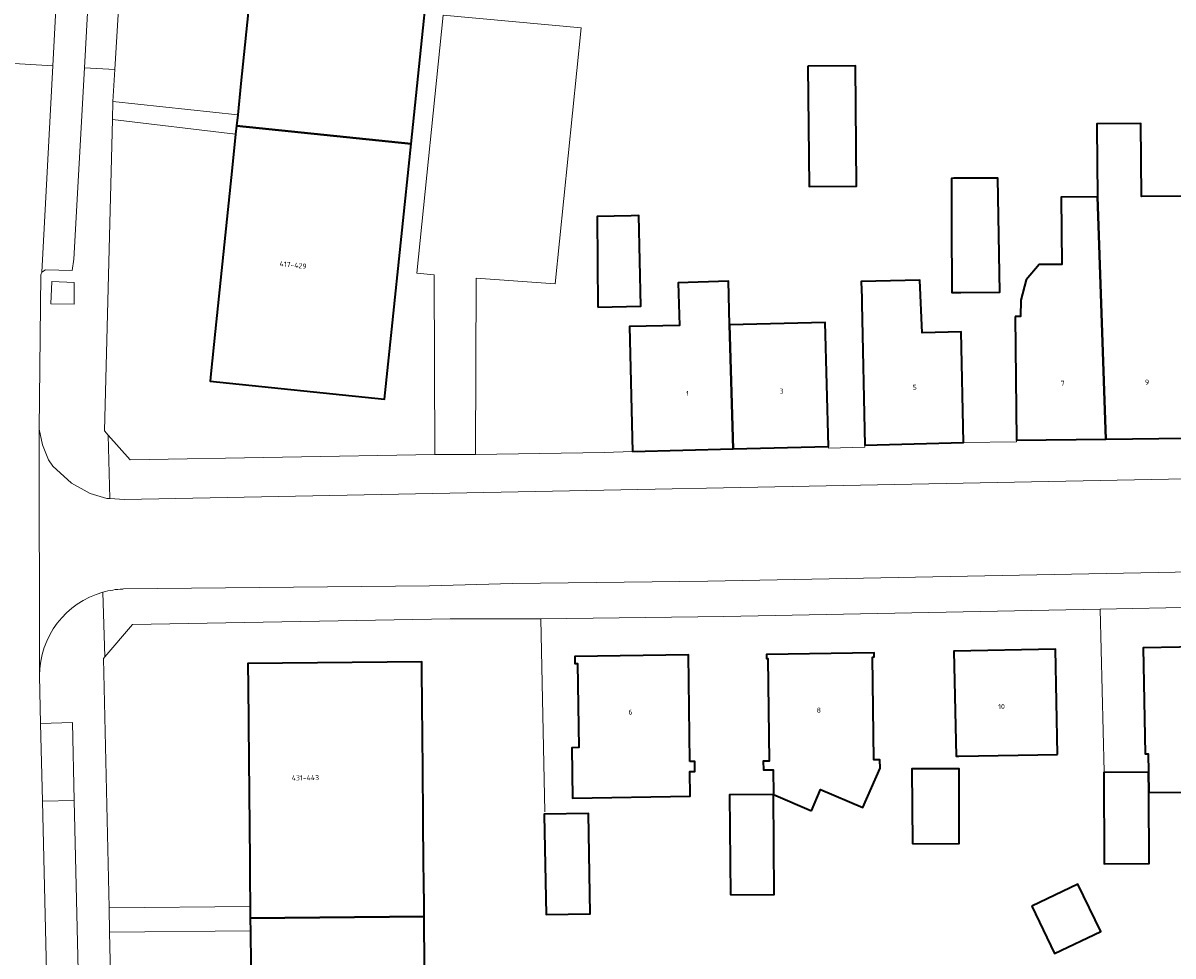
# Model space of a CAD drawing. Header units: metres. Extents: x 197700 to 204338, y 317132 to 325229.
# Tile 1045 of 1056: x 199121 to 199203, y 322093 to 322159. Entities that reach past the tile are written whole.
import ezdxf
from ezdxf.enums import TextEntityAlignment as Align

# ---------------------------------------------------------------- set-up
doc = ezdxf.new("R2010")
doc.units = ezdxf.units.M
for name, color, linetype, lineweight in [('B-WE-GR-BEPLANTING_CULTUUR_BODEMBEDEKKER-GV', 90, 'Continuous', 18), ('B-WE-GR-GROENVOORZIENING-GV', 80, 'Continuous', 18), ('B-WE-IE-TERREINAFSCHEIDING_KUNSTMATIG_HEKWERK-G', 20, 'IE-TERREINAFSCHEIDING-KUNSTMATIG', 18), ('B-WE-OG-BEBOUWING-GV', 7, 'Continuous', 35), ('B-WE-OG-BEBOUWING-T18', 10, 'Continuous', 18), ('B-WE-OG-TERREIN_ERF-GV', 7, 'Continuous', 18), ('B-WE-VH-VERHARDING_ASFALT-GV', 252, 'Continuous', 18), ('B-WE-VH-VERHARDING_BETONSTRAATSTEEN-GV', 252, 'Continuous', 18), ('B-WE-VH-VERHARDING_STRAATBAKSTEEN-GV', 252, 'Continuous', 18), ('B-WE-VH-VERHARDING_TEGEL-GV', 252, 'Continuous', 18)]:
    doc.layers.add(name, color=color, linetype=linetype, lineweight=lineweight)
doc.styles.add('NLCS-ISO-M200-T18', font='NLCS-ISO.ttf', dxfattribs={"height": 0.36})
doc.linetypes.add('IE-TERREINAFSCHEIDING-KUNSTMATIG', pattern='A,4,[82,NLCS.SHX,S=0.75,R=90,X=0,Y=0],4,-2', length=10)

msp = doc.modelspace()

# ---------------------------------------------------------------- linework, layer by layer
at = {"layer": 'B-WE-GR-BEPLANTING_CULTUUR_BODEMBEDEKKER-GV'}
msp.add_lwpolyline([(199123.079, 322139.477), (199124.737, 322139.456), (199124.752, 322140.993), (199123.152, 322141.047)], close=True, dxfattribs=at)
at = {"layer": 'B-WE-GR-GROENVOORZIENING-GV'}
msp.add_lwpolyline([(199122.37, 322109.719), (199122.497, 322104.226), (199124.751, 322104.26), (199124.615, 322109.791)], close=True, dxfattribs=at)
at = {"layer": 'B-WE-IE-TERREINAFSCHEIDING_KUNSTMATIG_HEKWERK-G'}
for points in [[(199197.455, 322117.836), (199197.75, 322106.289)], [(199157.814, 322117.149), (199158.095, 322103.455)]]:
    msp.add_lwpolyline(points, dxfattribs=at)
at = {"layer": 'B-WE-OG-BEBOUWING-GV'}
for points in [[(199136.252, 322152.085), (199148.623, 322150.805), (199150.495, 322168.9), (199138.125, 322170.18), (199137.819, 322167.227), (199136.563, 322155.084), (199136.335, 322152.878), (199136.254, 322152.1)], [(199176.755, 322156.322), (199176.829, 322147.781), (199180.205, 322147.81), (199180.131, 322156.351)], [(199148.623, 322150.805), (199136.252, 322152.085), (199136.191, 322151.495), (199135.944, 322149.112), (199134.744, 322137.51), (199134.435, 322134.522), (199134.38, 322133.99), (199146.75, 322132.71), (199147.265, 322137.683)], [(199197.23, 322152.01), (199197.28, 322147.06), (199197.875, 322129.885), (199203.505, 322129.96), (199203.41, 322138.78), (199204.3, 322138.786), (199204.275, 322142.618), (199204.245, 322147.106), (199200.389, 322147.081), (199200.337, 322152.255), (199197.232, 322152.223)], [(199189.842, 322148.379), (199187.088, 322148.371), (199186.92, 322148.37), (199186.936, 322145.158), (199186.96, 322140.27), (199187.594, 322140.274), (199190.35, 322140.29), (199190.219, 322148.38)], [(199191.45, 322138.58), (199191.545, 322129.8), (199197.875, 322129.885), (199197.28, 322147.06), (199194.7, 322147.03), (199194.756, 322142.27), (199193.149, 322142.264), (199192.229, 322141.175), (199191.838, 322139.736), (199191.826, 322138.583)], [(199161.85, 322139.24), (199164.91, 322139.3), (199164.77, 322145.73), (199164.224, 322145.717), (199161.81, 322145.662)], [(199164.321, 322129.01), (199171.452, 322129.195), (199171.2, 322137.99), (199171.13, 322141.08), (199167.56, 322140.97), (199167.64, 322137.95), (199164.1, 322137.86)], [(199180.58, 322139.48), (199180.786, 322129.46), (199187.775, 322129.653), (199187.61, 322137.48), (199184.859, 322137.419), (199184.681, 322141.149), (199180.532, 322141.05), (199180.567, 322139.909)], [(199178.201, 322129.37), (199177.98, 322138.14), (199171.2, 322137.99), (199171.452, 322129.195)], [(199168.37, 322107.04), (199168.288, 322114.605), (199160.228, 322114.475), (199160.24, 322113.977), (199160.41, 322113.98), (199160.51, 322108.02), (199160.01, 322108.01), (199160.07, 322104.44), (199168.398, 322104.574), (199168.39, 322106.33), (199168.74, 322106.33), (199168.73, 322107.04)], [(199176.995, 322103.531), (199177.65, 322105.049), (199180.637, 322103.782), (199181.87, 322106.55), (199181.86, 322107.16), (199181.42, 322107.16), (199181.32, 322114.44), (199181.44, 322114.443), (199181.436, 322114.726), (199173.805, 322114.624), (199173.81, 322114.338), (199173.9, 322114.34), (199174, 322107.05), (199173.59, 322107.05), (199173.6, 322106.44), (199174.287, 322106.449), (199174.31, 322104.69)], [(199194.45, 322107.54), (199194.295, 322115), (199187.105, 322114.86), (199187.25, 322107.4), (199187.443, 322107.404)], [(199208.271, 322107.718), (199208.229, 322115.235), (199200.505, 322115.09), (199200.65, 322107.57), (199200.875, 322107.574), (199200.9, 322106.28), (199200.909, 322104.846), (199208.326, 322104.891)], [(199149.48, 322103.316), (199149.425, 322109.09), (199149.41, 322110.792), (199149.383, 322113.791), (199149.38, 322114.09), (199137.06, 322113.98), (199137.063, 322113.684), (199137.073, 322112.606), (199137.1, 322109.606), (199137.189, 322100.008), (199137.2, 322098.83), (199137.219, 322096.766), (199137.221, 322096.592), (199137.227, 322095.93), (199149.547, 322096.043), (199149.544, 322096.383), (199149.52, 322098.944), (199149.516, 322099.382)], [(199184.155, 322101.193), (199187.48, 322101.21), (199187.47, 322103.865), (199187.46, 322106.52), (199184.108, 322106.51)], [(199200.909, 322104.846), (199200.9, 322106.28), (199197.73, 322106.26), (199197.76, 322099.79), (199200.94, 322099.8)], [(199171.26, 322097.58), (199174.37, 322097.61), (199174.31, 322104.69), (199171.2, 322104.67)], [(199158.065, 322103.236), (199158.195, 322096.181), (199161.32, 322096.23), (199161.2, 322103.35), (199158.064, 322103.291)], [(199192.626, 322096.79), (199194.233, 322093.422), (199197.501, 322094.981), (199195.894, 322098.349)], [(199137.237, 322094.824), (199137.255, 322092.826), (199137.259, 322092.377), (199137.34, 322083.68), (199137.356, 322081.934), (199137.377, 322079.73), (199137.394, 322077.856), (199149.714, 322077.981), (199149.711, 322078.308), (199149.683, 322081.307), (199149.66, 322083.794), (199149.632, 322086.812), (199149.578, 322092.71), (199149.55, 322095.71), (199149.547, 322096.043), (199137.227, 322095.93), (199137.228, 322095.83), (199137.235, 322095.028)]]:
    msp.add_lwpolyline(points, close=True, dxfattribs=at)
at = {"layer": 'B-WE-OG-TERREIN_ERF-GV'}
for points in [[(199127.489, 322153.824), (199136.335, 322152.878), (199136.563, 322155.084), (199137.819, 322167.227), (199138.125, 322170.18), (199138.129, 322170.215), (199138.437, 322173.199), (199139.691, 322185.319), (199139.89, 322187.239), (199129.594, 322188.462), (199127.626, 322156.079)], [(199176.755, 322156.322), (199180.131, 322156.351), (199180.205, 322147.81), (199176.829, 322147.781)], [(199187.088, 322148.371), (199189.842, 322148.379), (199190.219, 322148.38), (199190.35, 322140.29), (199187.594, 322140.274), (199186.96, 322140.27), (199186.936, 322145.158), (199186.92, 322148.37)], [(199161.85, 322139.24), (199161.81, 322145.662), (199164.224, 322145.717), (199164.77, 322145.73), (199164.91, 322139.3)], [(199160.51, 322108.02), (199160.41, 322113.98), (199160.24, 322113.977), (199160.228, 322114.475), (199168.288, 322114.605), (199168.37, 322107.04), (199168.73, 322107.04), (199168.74, 322106.33), (199168.39, 322106.33), (199168.398, 322104.574), (199160.07, 322104.44), (199160.01, 322108.01)], [(199177.65, 322105.049), (199176.995, 322103.531), (199174.31, 322104.69), (199174.287, 322106.449), (199173.6, 322106.44), (199173.59, 322107.05), (199174, 322107.05), (199173.9, 322114.34), (199173.81, 322114.338), (199173.805, 322114.624), (199181.436, 322114.726), (199181.44, 322114.443), (199181.32, 322114.44), (199181.42, 322107.16), (199181.86, 322107.16), (199181.87, 322106.55), (199180.637, 322103.782)], [(199187.25, 322107.4), (199187.105, 322114.86), (199194.295, 322115), (199194.45, 322107.54), (199187.443, 322107.404)], [(199187.47, 322103.865), (199187.48, 322101.21), (199184.155, 322101.193), (199184.108, 322106.51), (199187.46, 322106.52)], [(199174.31, 322104.69), (199174.37, 322097.61), (199171.26, 322097.58), (199171.2, 322104.67)], [(199158.195, 322096.181), (199158.065, 322103.236), (199158.064, 322103.291), (199161.2, 322103.35), (199161.32, 322096.23)], [(199192.626, 322096.79), (199195.894, 322098.349), (199197.501, 322094.981), (199194.233, 322093.422)], [(199127.254, 322094.939), (199127.37, 322089.858), (199127.928, 322075.62), (199137.414, 322075.71), (199137.404, 322076.73), (199137.394, 322077.856), (199137.377, 322079.73), (199137.356, 322081.934), (199137.34, 322083.68), (199137.259, 322092.377), (199137.255, 322092.826), (199137.237, 322094.824), (199137.235, 322095.028)]]:
    msp.add_lwpolyline(points, close=True, dxfattribs=at)
for points in [[(199150.495, 322168.9), (199148.623, 322150.805), (199147.265, 322137.683), (199146.75, 322132.71), (199134.38, 322133.99), (199134.435, 322134.522), (199134.744, 322137.51), (199135.944, 322149.112), (199136.191, 322151.495), (199127.461, 322152.539), (199126.904, 322130.466), (199127.165, 322130.169), (199128.713, 322128.407), (199150.305, 322128.784), (199150.272, 322141.521), (199149.029, 322141.638), (199150.905, 322159.941), (199160.672, 322159.048), (199158.829, 322140.885), (199153.226, 322141.296), (199153.194, 322128.8), (199162.3, 322128.947), (199164.321, 322129.01), (199164.1, 322137.86), (199167.64, 322137.95), (199167.56, 322140.97), (199171.13, 322141.08), (199171.2, 322137.99), (199177.98, 322138.14), (199178.201, 322129.37), (199178.204, 322129.253), (199180.79, 322129.325), (199180.786, 322129.46), (199180.58, 322139.48), (199180.567, 322139.909), (199180.532, 322141.05), (199184.681, 322141.149), (199184.859, 322137.419), (199187.61, 322137.48), (199187.775, 322129.653), (199191.546, 322129.681), (199191.545, 322129.8), (199191.45, 322138.58), (199191.826, 322138.583), (199191.838, 322139.736), (199192.229, 322141.175), (199193.149, 322142.264), (199194.756, 322142.27), (199194.7, 322147.03), (199197.28, 322147.06), (199197.23, 322152.01), (199197.232, 322152.223), (199200.337, 322152.255), (199200.389, 322147.081), (199204.245, 322147.106)], [(199218.365, 322118.254), (199197.455, 322117.836), (199184.111, 322117.569), (199170.796, 322117.309), (199157.814, 322117.149), (199154.374, 322117.135), (199151.383, 322117.137), (199128.876, 322116.739), (199126.911, 322114.456), (199126.813, 322114.342), (199127.215, 322096.672), (199137.219, 322096.766), (199137.2, 322098.83), (199137.189, 322100.008), (199137.1, 322109.606), (199137.073, 322112.606), (199137.063, 322113.684), (199137.06, 322113.98), (199149.38, 322114.09), (199149.383, 322113.791), (199149.41, 322110.792), (199149.425, 322109.09), (199149.48, 322103.316), (199149.516, 322099.382), (199149.52, 322098.944), (199149.544, 322096.383), (199149.547, 322096.043), (199149.55, 322095.71), (199149.578, 322092.71)], [(199208.326, 322104.891), (199200.909, 322104.846), (199200.94, 322099.8), (199197.76, 322099.79), (199197.73, 322106.26), (199200.9, 322106.28), (199200.875, 322107.574), (199200.65, 322107.57), (199200.505, 322115.09), (199208.229, 322115.235)]]:
    msp.add_lwpolyline(points, dxfattribs=at)
at = {"layer": 'B-WE-VH-VERHARDING_ASFALT-GV'}
for points in [[(199114.19, 322156.88), (199123.223, 322156.341), (199125.006, 322190.091), (199124.891, 322190.26), (199126.653, 322209.604), (199126.899, 322210.524), (199126.899, 322210.527), (199128.201, 322224.61), (199128.111, 322224.877), (199127.985, 322225.671), (199128.635, 322231.753), (199129.267, 322237.149), (199129.433, 322238.816), (199129.495, 322239.456), (199130.512, 322250)], [(199122.869, 322088.074), (199122.497, 322104.226), (199122.37, 322109.719), (199122.292, 322113.097), (199122.292, 322113.121), (199122.253, 322130.58), (199122.377, 322141.537), (199122.451, 322141.719), (199123.223, 322156.341), (199114.19, 322156.88)], [(199128.185, 322119.26), (199128.251, 322119.271), (199149.931, 322119.488), (199155.809, 322119.66), (199169.666, 322119.818), (199212.617, 322120.64), (199223.236, 322120.811), (199223.09, 322127.402), (199208.391, 322127.16), (199128.309, 322125.609), (199127.263, 322125.675), (199127.068, 322125.687), (199125.869, 322126.032), (199124.555, 322126.765), (199123.235, 322127.976), (199122.933, 322128.423), (199122.489, 322129.481), (199122.253, 322130.58), (199122.292, 322113.121)]]:
    msp.add_lwpolyline(points, dxfattribs=at)
for points in [[(199122.292, 322113.121, -0.335442), (199126.787, 322119.039)], [(199126.787, 322119.039, -0.057631), (199128.185, 322119.26)]]:
    msp.add_lwpolyline(points, format="xyb", dxfattribs=at)
at = {"layer": 'B-WE-VH-VERHARDING_BETONSTRAATSTEEN-GV'}
msp.add_lwpolyline([(199150.305, 322128.784), (199153.194, 322128.8), (199153.226, 322141.296), (199158.829, 322140.885), (199160.672, 322159.048), (199150.905, 322159.941), (199149.029, 322141.638), (199150.272, 322141.521)], close=True, dxfattribs=at)
at = {"layer": 'B-WE-VH-VERHARDING_STRAATBAKSTEEN-GV'}
msp.add_lwpolyline([(199125.006, 322190.091), (199123.223, 322156.341), (199122.451, 322141.719), (199122.717, 322141.874), (199124.612, 322141.828), (199124.728, 322142.651), (199125.467, 322156.207), (199127.287, 322189.578), (199127.22, 322189.729)], close=True, dxfattribs=at)
msp.add_lwpolyline([(199126.787, 322119.039, 0.335442), (199122.292, 322113.121)], format="xyb", dxfattribs=at)
for points in [[(199127.215, 322096.672), (199126.813, 322114.342), (199126.911, 322114.456), (199126.787, 322119.039)], [(199122.292, 322113.121), (199122.292, 322113.097), (199122.37, 322109.719), (199124.615, 322109.791), (199124.751, 322104.26), (199125.161, 322086.159), (199125.3, 322080.166), (199123.5, 322080.121)], [(199122.852, 322086.055), (199125.161, 322086.159), (199124.751, 322104.26), (199122.497, 322104.226), (199122.869, 322088.074)], [(199128.775, 322066.638), (199130.769, 322067.996), (199129.135, 322070.493), (199128.166, 322072.77), (199128.067, 322073.356), (199128.002, 322073.74), (199127.99, 322074.034), (199127.928, 322075.62), (199127.37, 322089.858), (199127.254, 322094.939), (199127.215, 322096.672)]]:
    msp.add_lwpolyline(points, dxfattribs=at)
at = {"layer": 'B-WE-VH-VERHARDING_TEGEL-GV'}
for points in [[(199125.006, 322190.091), (199127.22, 322189.729), (199127.287, 322189.578), (199125.467, 322156.207), (199127.626, 322156.079), (199129.594, 322188.462), (199129.585, 322190.106), (199130.938, 322208.939), (199131.104, 322209.265), (199131.217, 322214.292), (199130.17, 322214.026), (199129.235, 322213.6), (199128.761, 322213.273), (199127.612, 322212.07), (199127.016, 322210.964), (199126.899, 322210.527), (199126.899, 322210.524), (199126.653, 322209.604), (199124.891, 322190.26)], [(199127.263, 322125.675), (199127.165, 322130.169), (199126.904, 322130.466), (199127.461, 322152.539), (199127.489, 322153.824), (199127.626, 322156.079), (199125.467, 322156.207), (199124.728, 322142.651), (199124.612, 322141.828), (199122.717, 322141.874), (199122.451, 322141.719), (199122.377, 322141.537), (199122.253, 322130.58), (199122.489, 322129.481), (199122.933, 322128.423), (199123.235, 322127.976), (199124.555, 322126.765), (199125.869, 322126.032), (199127.068, 322125.687)], [(199136.191, 322151.495), (199136.252, 322152.085), (199136.254, 322152.1), (199136.335, 322152.878), (199127.489, 322153.824), (199127.461, 322152.539)], [(199123.079, 322139.477), (199123.152, 322141.047), (199124.752, 322140.993), (199124.737, 322139.456)], [(199127.165, 322130.169), (199127.263, 322125.675), (199128.309, 322125.609), (199208.391, 322127.16), (199223.09, 322127.402), (199223.024, 322130.422), (199217.999, 322130.349), (199203.507, 322129.903), (199203.505, 322129.96), (199197.875, 322129.885), (199191.545, 322129.8), (199191.546, 322129.681), (199187.775, 322129.653), (199180.786, 322129.46), (199180.79, 322129.325), (199178.204, 322129.253), (199178.201, 322129.37), (199171.452, 322129.195), (199164.321, 322129.01), (199162.3, 322128.947), (199153.194, 322128.8), (199150.305, 322128.784), (199128.713, 322128.407)], [(199127.215, 322096.672), (199127.254, 322094.939), (199137.235, 322095.028), (199137.228, 322095.83), (199137.227, 322095.93), (199137.221, 322096.592), (199137.219, 322096.766)]]:
    msp.add_lwpolyline(points, close=True, dxfattribs=at)
for points in [[(199126.787, 322119.039), (199126.911, 322114.456), (199128.876, 322116.739), (199151.383, 322117.137), (199154.374, 322117.135), (199157.814, 322117.149), (199170.796, 322117.309), (199184.111, 322117.569), (199197.455, 322117.836), (199218.365, 322118.254), (199223.291, 322118.342), (199223.236, 322120.811), (199212.617, 322120.64), (199169.666, 322119.818), (199155.809, 322119.66), (199149.931, 322119.488), (199128.251, 322119.271)], [(199128.251, 322119.271), (199128.185, 322119.26)]]:
    msp.add_lwpolyline(points, dxfattribs=at)
msp.add_lwpolyline([(199128.185, 322119.26, 0.057631), (199126.787, 322119.039)], format="xyb", dxfattribs=at)

# ---------------------------------------------------------------- texts
at = {"layer": 'B-WE-OG-BEBOUWING-T18', "style": 'NLCS-ISO-M200-T18'}
for s, rotation, p in [('417-429', 354.1, (199140.259, 322142.228)), ('7', 0.7, (199194.808, 322133.844)), ('9', 0.7, (199200.788, 322133.924)), ('1', 1.4, (199168.214, 322133.112)), ('3', 1.4, (199174.874, 322133.285)), ('5', 1.5, (199184.321, 322133.559)), ('6', 0.9, (199164.177, 322110.538)), ('8', 0.7, (199177.521, 322110.673)), ('10', 1.1, (199190.474, 322110.925)), ('431-443', 0.5, (199141.135, 322105.883))]:
    msp.add_text(s, height=0.36, rotation=rotation, dxfattribs=at).set_placement(p, align=Align.MIDDLE)

doc.saveas('drawing.dxf')
